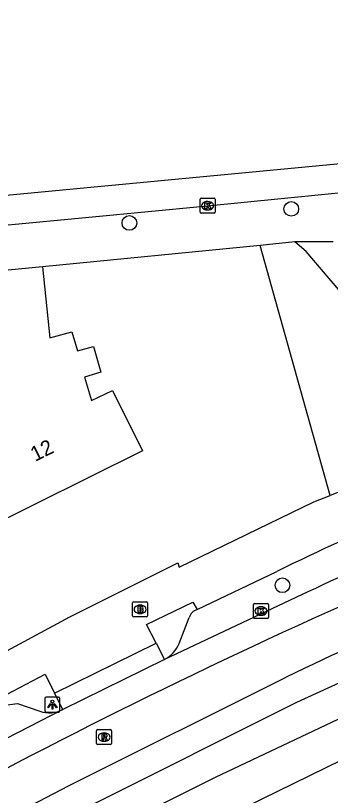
# Model space of a CAD drawing. Extents: x 161772 to 163123, y 383092 to 383917.
# Drawn here: x 162893 to 162914, y 383861 to 383913 of the extents above; entities that cross this region are included whole.
import ezdxf

# ---------------------------------------------------------------- set-up
doc = ezdxf.new("R2010")
doc.units = 0
for name, color, linetype in [('IMGEO_Boom', 7, 'Continuous'), ('IMGEO_Brandkraan', 7, 'Continuous'), ('IMGEO_Groenvoorziening', 7, 'Continuous'), ('IMGEO_Kolk', 7, 'Continuous'), ('IMGEO_Lichtpunt', 7, 'Continuous'), ('IMGEO_Pand', 7, 'Continuous'), ('IMGEO_Pand_nummerreeks', 7, 'Continuous'), ('IMGEO_Parkeervlak_open', 7, 'Continuous'), ('IMGEO_Rijbaan_lokaal_gesloten', 7, 'Continuous'), ('IMGEO_Rioolput', 7, 'Continuous'), ('IMGEO_Voetpad_open', 7, 'Continuous')]:
    doc.layers.add(name, color=color, linetype=linetype)

msp = doc.modelspace()

# ---------------------------------------------------------------- linework, layer by layer
at = {"layer": 'IMGEO_Boom'}
for centre in [(162911.41, 383900.103), (162900.604, 383899.161), (162910.822, 383875.003)]:
    msp.add_circle(centre, 0.489, dxfattribs=at)
at = {"layer": 'IMGEO_Brandkraan'}
for p, q in [((162900.822, 383872.975), (162900.822, 383873.827)), ((162900.897, 383873.901), (162901.749, 383873.901)), ((162901.823, 383873.827), (162901.823, 383872.975)), ((162901.31, 383873.681), (162901.335, 383873.681)), ((162901.749, 383872.901), (162900.897, 383872.901)), ((162901.333, 383873.121), (162901.308, 383873.121))]:
    msp.add_line(p, q, dxfattribs=at)
for points in [[(162900.822, 383872.975), (162900.822, 383873.827)], [(162900.897, 383873.901), (162901.749, 383873.901)], [(162901.823, 383873.827), (162901.823, 383872.975)], [(162901.17, 383873.601), (162901.17, 383873.201), (162901.383, 383873.201)], [(162901.401, 383873.601), (162901.17, 383873.601)], [(162901.349, 383873.52), (162901.295, 383873.52), (162901.295, 383873.444)], [(162901.295, 383873.444), (162901.348, 383873.444)], [(162901.357, 383873.368), (162901.295, 383873.368), (162901.295, 383873.287)], [(162901.295, 383873.287), (162901.357, 383873.287)], [(162901.749, 383872.901), (162900.897, 383872.901)]]:
    msp.add_lwpolyline(points, dxfattribs=at)
for centre, radius, start, end in [((162900.899, 383873.825), 0.0765, 91.552, 178.448), ((162900.899, 383873.825), 0.0765, 91.552, 178.448), ((162901.747, 383873.825), 0.0765, 1.552, 88.448), ((162901.747, 383873.825), 0.0765, 1.552, 88.448), ((162901.35, 383873.482), 0.0379, 267.8285, 90.9355), ((162901.358, 383873.327), 0.0404, 269.8759, 90.5077), ((162901.389, 383873.452), 0.251, 268.6676, 293.5347), ((162901.405, 383873.456), 0.145, 59.4692, 91.5367), ((162901.43, 383873.503), 0.0922, 285.5137, 58.1501), ((162901.435, 383873.311), 0.105, 301.3115, 78.989), ((162900.899, 383872.977), 0.0765, 181.552, 268.448), ((162900.899, 383872.977), 0.0765, 181.552, 268.448), ((162901.747, 383872.977), 0.0765, 271.552, 358.448), ((162901.747, 383872.977), 0.0765, 271.552, 358.448)]:
    msp.add_arc(centre, radius, start, end, dxfattribs=at)
for centre, major_axis, ratio, start_param, end_param in [((162901.309, 383873.401), (-0.387, 0.002), 0.722429, 4.712389, 7.853982), ((162901.334, 383873.401), (-0.39, 0.002), 0.717154, 1.570796, 4.712389)]:
    msp.add_ellipse(centre, major_axis=major_axis, ratio=ratio, start_param=start_param, end_param=end_param, dxfattribs=at)
at = {"layer": 'IMGEO_Groenvoorziening'}
msp.add_lwpolyline([(162913.995, 383880.99), (162912.51, 383886.298), (162909.327, 383897.67)], dxfattribs=at)
at = {"layer": 'IMGEO_Kolk'}
for p, q in [((162905.401, 383900.813), (162906.253, 383900.813)), ((162905.326, 383899.887), (162905.326, 383900.739)), ((162905.814, 383900.593), (162905.839, 383900.593)), ((162906.327, 383900.739), (162906.327, 383899.887)), ((162906.253, 383899.813), (162905.401, 383899.813)), ((162905.837, 383900.033), (162905.812, 383900.033)), ((162908.888, 383872.862), (162908.888, 383873.714)), ((162908.963, 383873.788), (162909.815, 383873.788)), ((162909.889, 383873.714), (162909.889, 383872.862)), ((162909.376, 383873.568), (162909.401, 383873.568)), ((162909.815, 383872.788), (162908.963, 383872.788)), ((162909.399, 383873.008), (162909.374, 383873.008))]:
    msp.add_line(p, q, dxfattribs=at)
for points in [[(162905.401, 383900.813), (162906.253, 383900.813)], [(162905.326, 383899.887), (162905.326, 383900.739)], [(162905.647, 383900.513), (162905.77, 383900.513), (162905.77, 383900.362), (162905.9, 383900.513), (162906.064, 383900.513), (162905.918, 383900.362), (162906.071, 383900.113), (162905.919, 383900.113), (162905.834, 383900.277), (162905.77, 383900.21), (162905.77, 383900.113), (162905.647, 383900.113), (162905.647, 383900.513)], [(162906.327, 383900.739), (162906.327, 383899.887)], [(162906.253, 383899.813), (162905.401, 383899.813)], [(162908.888, 383872.862), (162908.888, 383873.714)], [(162908.963, 383873.788), (162909.815, 383873.788)], [(162909.889, 383873.714), (162909.889, 383872.862)], [(162909.209, 383873.488), (162909.332, 383873.488), (162909.332, 383873.337), (162909.462, 383873.488), (162909.626, 383873.488), (162909.48, 383873.337), (162909.633, 383873.088), (162909.481, 383873.088), (162909.396, 383873.252), (162909.332, 383873.185), (162909.332, 383873.088), (162909.209, 383873.088), (162909.209, 383873.488)], [(162909.815, 383872.788), (162908.963, 383872.788)]]:
    msp.add_lwpolyline(points, dxfattribs=at)
for centre, start, end in [((162905.403, 383900.737), 91.552, 178.448), ((162905.403, 383900.737), 91.552, 178.448), ((162906.251, 383900.737), 1.552, 88.448), ((162906.251, 383900.737), 1.552, 88.448), ((162905.403, 383899.889), 181.552, 268.448), ((162905.403, 383899.889), 181.552, 268.448), ((162906.251, 383899.889), 271.552, 358.448), ((162906.251, 383899.889), 271.552, 358.448), ((162908.965, 383873.712), 91.552, 178.448), ((162908.965, 383873.712), 91.552, 178.448), ((162909.813, 383873.712), 1.552, 88.448), ((162909.813, 383873.712), 1.552, 88.448), ((162908.965, 383872.864), 181.552, 268.448), ((162908.965, 383872.864), 181.552, 268.448), ((162909.813, 383872.864), 271.552, 358.448), ((162909.813, 383872.864), 271.552, 358.448)]:
    msp.add_arc(centre, 0.0765, start, end, dxfattribs=at)
for centre, major_axis, ratio, start_param, end_param in [((162905.813, 383900.313), (-0.387, 0.002), 0.722429, 4.712389, 7.853982), ((162905.838, 383900.313), (-0.39, 0.002), 0.717154, 1.570796, 4.712389), ((162909.375, 383873.288), (-0.387, 0.002), 0.722429, 4.712389, 7.853982), ((162909.4, 383873.288), (-0.39, 0.002), 0.717154, 1.570796, 4.712389)]:
    msp.add_ellipse(centre, major_axis=major_axis, ratio=ratio, start_param=start_param, end_param=end_param, dxfattribs=at)
at = {"layer": 'IMGEO_Lichtpunt'}
for p, q in [((162895.87, 383867.549), (162895.062, 383867.549)), ((162895.87, 383867.549), (162895.062, 383867.549)), ((162894.968, 383867.454), (162894.968, 383866.647)), ((162894.968, 383867.454), (162894.968, 383866.647)), ((162895.964, 383866.647), (162895.964, 383867.454)), ((162895.964, 383866.647), (162895.964, 383867.454)), ((162895.062, 383866.553), (162895.87, 383866.553)), ((162895.062, 383866.553), (162895.87, 383866.553))]:
    msp.add_line(p, q, dxfattribs=at)
for points in [[(162895.342, 383867.118), (162895.381, 383867.09), (162895.193, 383866.828), (162895.155, 383866.855), (162895.342, 383867.118)], [(162895.444, 383867.07), (162895.491, 383867.07), (162895.491, 383866.748), (162895.444, 383866.748), (162895.444, 383867.07)], [(162895.554, 383867.09), (162895.592, 383867.117), (162895.779, 383866.855), (162895.74, 383866.827), (162895.554, 383867.09)]]:
    msp.add_lwpolyline(points, dxfattribs=at)
msp.add_circle((162895.467, 383867.252), 0.0994, dxfattribs=at)
for centre, start, end in [((162895.062, 383867.454), 90, 180), ((162895.062, 383867.454), 90, 180), ((162895.87, 383867.454), 0, 90), ((162895.87, 383867.454), 0, 90), ((162895.062, 383866.647), 180, 270), ((162895.062, 383866.647), 180, 270), ((162895.87, 383866.647), 270, 0), ((162895.87, 383866.647), 270, 360)]:
    msp.add_arc(centre, 0.0946, start, end, dxfattribs=at)
at = {"layer": 'IMGEO_Pand'}
for points in [[(162894.808, 383896.234), (162895.293, 383891.497), (162896.775, 383891.911), (162897.147, 383890.63), (162898.203, 383890.915), (162898.7, 383889.205), (162897.619, 383888.873), (162898.077, 383887.317), (162899.477, 383887.986), (162901.47, 383883.958), (162890.716, 383878.635), (162888.983, 383882.148), (162887.372, 383881.353), (162889.105, 383877.84), (162883.088, 383874.872), (162881.134, 383878.833), (162879.475, 383878.015), (162878.339, 383882.005), (162878.253, 383881.981), (162877.105, 383886.262), (162875.298, 383885.759), (162874.92, 383889.821), (162874.83, 383889.812), (162874.413, 383894.303)], [(162894.808, 383896.234), (162882.873, 383895.09)]]:
    msp.add_lwpolyline(points, dxfattribs=at)
at = {"layer": 'IMGEO_Parkeervlak_open'}
for points in [[(162903.92, 383871.115), (162904.594, 383872.863)], [(162892.3, 383867.01), (162893.132, 383867.129), (162894.631, 383866.603)]]:
    msp.add_lwpolyline(points, dxfattribs=at)
for centre, radius, start, end in [((162905.449, 383872.541), 0.913, 110.9653, 159.3593), ((162901.853, 383872.029), 2.26, 298.9159, 336.1413), ((162895.256, 383868.52), 2.016, 251.9308, 296.4755)]:
    msp.add_arc(centre, radius, start, end, dxfattribs=at)
at = {"layer": 'IMGEO_Rijbaan_lokaal_gesloten'}
for points in [[(162876.655, 383899.531), (163018.868, 383912.99)], [(162876.87, 383897.585), (162887.333, 383898.552), (162898.145, 383899.565), (162905.573, 383900.285), (162908.257, 383900.545), (162918.149, 383901.525), (162925.222, 383902.199), (162928.757, 383902.533)], [(162912.514, 383874.565), (162902.946, 383870.051)], [(162891.165, 383856.808), (162897.912, 383860.279), (162911.785, 383867.221), (162921.403, 383871.604), (162924.367, 383872.871)], [(162902.946, 383870.051), (162896.155, 383866.715)], [(162861.736, 383840.509), (162860.838, 383842.055), (162867.456, 383846.001), (162883.057, 383854.619), (162896.539, 383861.629), (162911.063, 383868.885)], [(162896.155, 383866.715), (162885.508, 383861.254)]]:
    msp.add_lwpolyline(points, dxfattribs=at)
for centre, radius, start, end in [((163034.536, 383613.477), 288.195, 111.50906, 115.04953), ((163088.429, 383487.177), 423.69, 112.85286, 117.60409), ((163006.657, 383669.346), 221.256, 112.81292, 115.59787)]:
    msp.add_arc(centre, radius, start, end, dxfattribs=at)
at = {"layer": 'IMGEO_Rioolput'}
for p, q in [((162898.421, 383864.455), (162898.421, 383865.307)), ((162898.496, 383865.381), (162899.348, 383865.381)), ((162898.909, 383865.161), (162898.934, 383865.161)), ((162899.422, 383865.307), (162899.422, 383864.455)), ((162899.348, 383864.381), (162898.496, 383864.381)), ((162898.932, 383864.601), (162898.907, 383864.601))]:
    msp.add_line(p, q, dxfattribs=at)
for points in [[(162898.421, 383864.455), (162898.421, 383865.307)], [(162898.496, 383865.381), (162899.348, 383865.381)], [(162899.01, 383865.079), (162898.758, 383865.081), (162898.758, 383864.681)], [(162898.936, 383865), (162898.882, 383865), (162898.882, 383864.919)], [(162898.882, 383864.919), (162898.934, 383864.919)], [(162899.422, 383865.307), (162899.422, 383864.455)], [(162899.348, 383864.381), (162898.496, 383864.381)], [(162898.758, 383864.681), (162898.882, 383864.681), (162898.882, 383864.843), (162898.893, 383864.843)], [(162898.94, 383864.814), (162899.011, 383864.681), (162899.151, 383864.681), (162899.086, 383864.807)]]:
    msp.add_lwpolyline(points, dxfattribs=at)
for centre, radius, start, end in [((162898.498, 383865.305), 0.0765, 91.552, 178.448), ((162898.498, 383865.305), 0.0765, 91.552, 178.448), ((162898.918, 383865.108), 0.19, 274.7715, 282.9687), ((162898.942, 383864.904), 0.0964, 77.0061, 93.1865), ((162898.956, 383864.961), 0.0378, 276.6634, 79.6772), ((162899.009, 383864.969), 0.109, 350.3612, 89.416), ((162899.007, 383864.969), 0.112, 277.5842, 350.9817), ((162899.346, 383865.305), 0.0765, 1.552, 88.448), ((162899.346, 383865.305), 0.0765, 1.552, 88.448), ((162898.498, 383864.457), 0.0765, 181.552, 268.448), ((162898.498, 383864.457), 0.0765, 181.552, 268.448), ((162898.892, 383864.79), 0.0533, 26.0293, 88.6989), ((162898.991, 383864.754), 0.108, 29.5134, 73.7905), ((162899.346, 383864.457), 0.0765, 271.552, 358.448), ((162899.346, 383864.457), 0.0765, 271.552, 358.448)]:
    msp.add_arc(centre, radius, start, end, dxfattribs=at)
for centre, major_axis, ratio, start_param, end_param in [((162898.908, 383864.881), (-0.387, 0.002), 0.722429, 4.712389, 7.853982), ((162898.933, 383864.881), (-0.39, 0.002), 0.717154, 1.570796, 4.712389)]:
    msp.add_ellipse(centre, major_axis=major_axis, ratio=ratio, start_param=start_param, end_param=end_param, dxfattribs=at)
at = {"layer": 'IMGEO_Voetpad_open'}
for points in [[(162909.327, 383897.67), (162894.808, 383896.234)], [(162911.657, 383897.9), (162909.327, 383897.67)], [(162914.196, 383897.906), (162911.657, 383897.9)], [(162915.614, 383893.501), (162912.406, 383897.27), (162911.657, 383897.9)], [(162915.693, 383881.653), (162913.995, 383880.99)], [(162785.832, 383801.364), (162801.987, 383812.673), (162804.64, 383814.531), (162829.495, 383831.931), (162832.319, 383833.908), (162841.179, 383840.11), (162849.824, 383845.869), (162858.591, 383851.442), (162868.67, 383857.466), (162878.867, 383863.261), (162881.307, 383864.648), (162881.579, 383864.791), (162896.633, 383872.911), (162903.833, 383876.493), (162903.926, 383876.221), (162912.921, 383880.571), (162913.995, 383880.99)], [(162905.122, 383873.394), (162910.444, 383875.932)], [(162861.605, 383834.552), (162865.878, 383837.444), (162871.018, 383840.607), (162889.453, 383850.973), (162892.254, 383852.343), (162923.405, 383867.578), (162926.384, 383869.067), (162926.296, 383869.247), (162937.187, 383874.349)], [(162902.385, 383871.149), (162901.749, 383872.394), (162904.832, 383873.886), (162905.122, 383873.394)], [(162895.618, 383867.805), (162902.385, 383871.149)], [(162902.385, 383871.149), (162902.946, 383870.051)], [(162922.613, 383869.958), (162922.277, 383869.719), (162906.327, 383862.189), (162894.821, 383856.456)], [(162892.3, 383867.01), (162892.023, 383867.529), (162894.993, 383869.073), (162895.618, 383867.805)], [(162896.155, 383866.715), (162895.618, 383867.805)]]:
    msp.add_lwpolyline(points, dxfattribs=at)
msp.add_arc((162993.776, 383705.385), 189.817, 110.2681, 116.04093, dxfattribs=at)

# ---------------------------------------------------------------- texts
at = {"layer": 'IMGEO_Pand_nummerreeks'}
msp.add_text('12', height=1, rotation=26.3331, dxfattribs=at).set_placement((162894.313, 383883.227))

doc.saveas('drawing.dxf')
